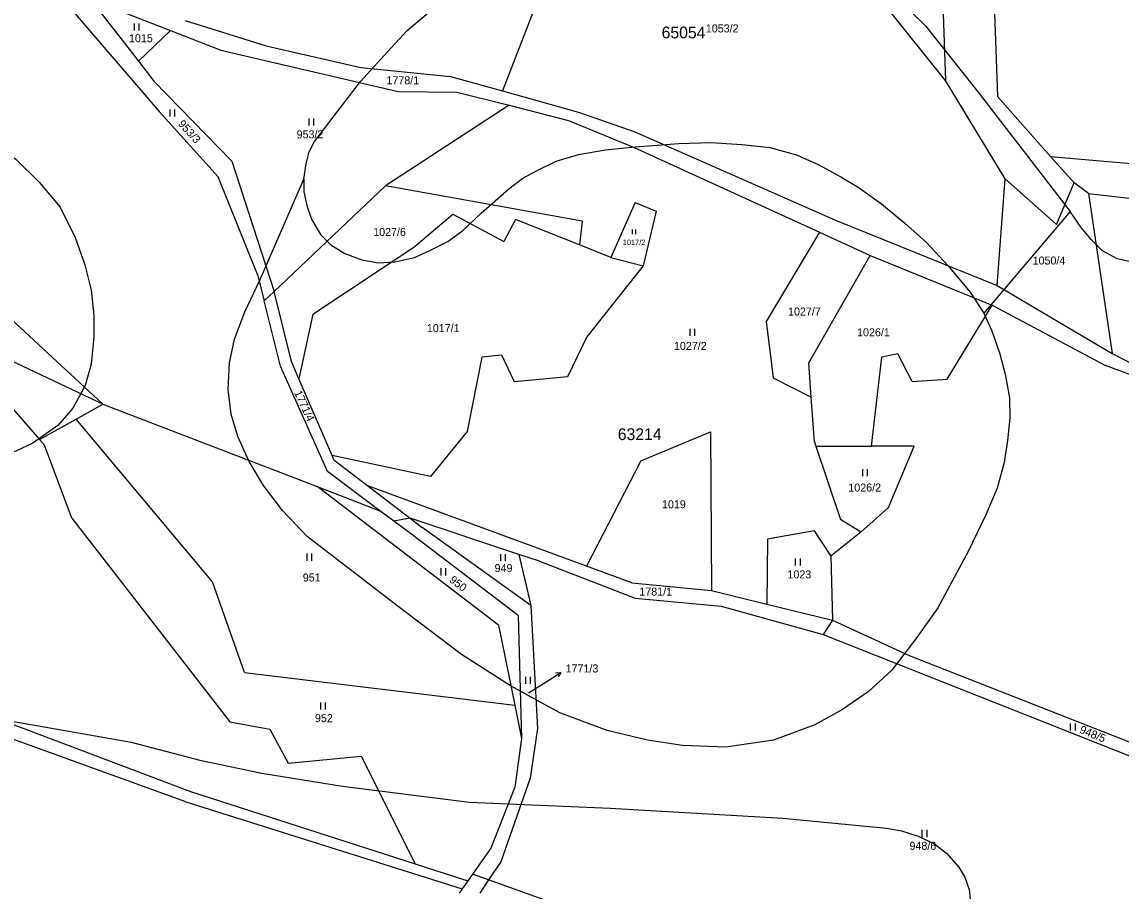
# Model space of a CAD drawing. Extents: x -546762 to -540209, y -1046851 to -1035694.
# Drawn here: x -543131.5 to -542898.1, y -1042217.1 to -1042032.6 of the extents above; entities that cross this region are included whole.
import ezdxf

# ---------------------------------------------------------------- set-up
doc = ezdxf.new("R2010")
doc.units = 0
for name, color, linetype in [('Vrstva 1', 7, 'Continuous'), ('Vrstva 16', 7, 'Continuous'), ('Vrstva 18', 7, 'Continuous'), ('Vrstva 25', 7, 'Continuous'), ('Vrstva 52', 7, 'Continuous'), ('Vrstva 53', 7, 'Continuous'), ('Vrstva 6', 7, 'Continuous')]:
    doc.layers.add(name, color=color, linetype=linetype)

msp = doc.modelspace()

# ---------------------------------------------------------------- linework, layer by layer
at = {"layer": 'Vrstva 1'}
for points in [[(-543002.4, -1041977.52), (-543029.43, -1042047.29)], [(-542935.37, -1042045.06), (-542969.05, -1042003.02)], [(-542925.76, -1042008.97), (-542924.37, -1042048.45)], [(-543116.9, -1042027.82), (-543099.95, -1042034.42)], [(-543116.9, -1042027.82), (-543106.73, -1042040.97)], [(-543096.86, -1042032.32), (-543079.66, -1042037.68)], [(-543099.95, -1042034.42), (-543106.73, -1042040.97)], [(-543099.95, -1042034.42), (-543089.23, -1042038.6)], [(-543089.23, -1042038.6), (-543051.61, -1042047.4)], [(-543079.66, -1042037.68), (-543059.56, -1042042.31)], [(-543059.56, -1042042.31), (-543040.52, -1042044.19)], [(-543040.52, -1042044.19), (-543029.43, -1042047.29)], [(-542922.7, -1042065.95), (-542935.37, -1042045.06)], [(-543051.61, -1042047.4), (-543039.12, -1042047.52)], [(-543039.12, -1042047.52), (-543028.05, -1042050.32)], [(-543029.43, -1042047.29), (-543013.12, -1042051.84)], [(-543028.05, -1042050.32), (-543054.3, -1042067.39)], [(-543028.05, -1042050.32), (-543015.43, -1042053.52)], [(-542913.08, -1042061.18), (-542924.37, -1042048.45)], [(-543013.12, -1042051.84), (-543001.32, -1042055.99)], [(-543015.43, -1042053.52), (-543001.48, -1042059.25)], [(-543001.32, -1042055.99), (-542958.77, -1042074.67)], [(-543001.48, -1042059.25), (-542962.15, -1042077.28)], [(-542908.1, -1042066.8), (-542913.08, -1042061.18)], [(-542913.08, -1042061.18), (-542854.36, -1042066.32)], [(-542924.42, -1042088.54), (-542922.7, -1042065.95)], [(-542911.81, -1042075.59), (-542922.7, -1042065.95)], [(-542911.81, -1042075.59), (-542908.1, -1042066.8)], [(-542905, -1042069.08), (-542908.1, -1042066.8)], [(-543054.3, -1042067.39), (-543077.94, -1042089.83)], [(-543012.51, -1042074.92), (-543054.3, -1042067.39)], [(-542905, -1042069.08), (-542899.98, -1042103.02)], [(-543001.3, -1042070.98), (-543006.45, -1042082.6)], [(-543001.3, -1042070.98), (-542996.85, -1042072.78)], [(-543048.25, -1042080.44), (-543039.99, -1042073.42)], [(-543039.99, -1042073.42), (-543029.16, -1042079.25)], [(-542996.85, -1042072.78), (-542999.55, -1042084.43)], [(-543026.67, -1042074.53), (-543029.16, -1042079.25)], [(-543013.13, -1042079.93), (-543026.67, -1042074.53)], [(-543012.51, -1042074.92), (-543013.13, -1042079.93)], [(-542958.77, -1042074.67), (-542924.42, -1042088.54)], [(-542962.15, -1042077.28), (-542973.46, -1042096.24)], [(-542962.15, -1042077.28), (-542951.41, -1042082.21)], [(-543069.71, -1042094.63), (-543048.25, -1042080.44)], [(-543006.45, -1042082.6), (-543013.13, -1042079.93)], [(-543149.56, -1042081.14), (-543114.29, -1042113.74)], [(-543006.45, -1042082.6), (-542999.55, -1042084.43)], [(-542964.4, -1042105.01), (-542951.41, -1042082.21)], [(-542951.41, -1042082.21), (-542925.51, -1042092.71)], [(-542999.55, -1042084.43), (-543011.57, -1042099.49)], [(-543114.29, -1042113.74), (-543171.84, -1042086.6)], [(-543077.94, -1042089.83), (-543080.05, -1042091.83)], [(-543074.28, -1042104.67), (-543077.94, -1042089.83)], [(-542924.42, -1042088.54), (-542899.98, -1042103.02)], [(-543076.56, -1042105.7), (-543080.05, -1042091.83)], [(-543069.71, -1042094.63), (-543072.67, -1042108.39)], [(-542935.04, -1042108.46), (-542925.51, -1042092.71)], [(-542925.51, -1042092.71), (-542901.42, -1042105.56)], [(-542973.46, -1042096.24), (-542971.99, -1042108.14)], [(-543011.57, -1042099.49), (-543015.65, -1042107.96)], [(-543033.87, -1042103.76), (-543036.98, -1042119.54)], [(-543029.58, -1042103.39), (-543033.87, -1042103.76)], [(-543026.93, -1042109.03), (-543029.58, -1042103.39)], [(-542951.07, -1042122.69), (-542948.94, -1042103.81)], [(-542945.51, -1042103.08), (-542948.94, -1042103.81)], [(-542942.45, -1042108.93), (-542945.51, -1042103.08)], [(-542899.98, -1042103.02), (-542878.32, -1042114.15)], [(-543066.63, -1042128.04), (-543076.56, -1042105.7)], [(-543072.67, -1042108.39), (-543074.28, -1042104.67)], [(-542963.88, -1042112.27), (-542964.4, -1042105.01)], [(-542895.54, -1042107.75), (-542901.42, -1042105.56)], [(-543138.74, -1042108.72), (-543127.73, -1042121.25)], [(-543065.65, -1042124.64), (-543072.67, -1042108.39)], [(-543015.65, -1042107.96), (-543026.93, -1042109.03)], [(-542971.99, -1042108.14), (-542963.88, -1042112.27)], [(-542942.45, -1042108.93), (-542935.04, -1042108.46)], [(-542963.21, -1042121.74), (-542963.88, -1042112.27)], [(-543119.96, -1042116.91), (-543114.29, -1042113.74)], [(-543127.73, -1042121.25), (-543119.96, -1042116.91)], [(-543036.98, -1042119.54), (-543044.72, -1042129.14)], [(-543000.11, -1042125.76), (-542985.26, -1042119.66)], [(-542985.26, -1042119.66), (-542985.11, -1042153.29)], [(-542963.21, -1042121.74), (-542962.89, -1042122.69)], [(-542962.89, -1042122.69), (-542957.68, -1042138.25)], [(-542962.89, -1042122.69), (-542951.07, -1042122.69)], [(-542942.06, -1042122.69), (-542951.07, -1042122.69)], [(-542947.48, -1042135.67), (-542942.06, -1042122.69)], [(-543044.72, -1042129.14), (-543065.65, -1042124.64)], [(-543065.25, -1042125.57), (-543065.65, -1042124.64)], [(-543065.25, -1042125.57), (-543058.03, -1042131.09)], [(-543000.11, -1042125.76), (-543011.6, -1042148.12)], [(-543055.49, -1042136.38), (-543066.63, -1042128.04)], [(-543058.03, -1042131.09), (-543049.05, -1042137.96)], [(-543011.6, -1042148.12), (-543058.03, -1042131.09)], [(-543052.49, -1042138.62), (-543055.49, -1042136.38)], [(-542953.36, -1042140.92), (-542947.48, -1042135.67)], [(-543049.05, -1042137.96), (-543052.49, -1042138.62)], [(-543048.73, -1042141.43), (-543052.49, -1042138.62)], [(-543049.05, -1042137.96), (-543046.5, -1042139.91)], [(-543025.96, -1042145.63), (-543049.05, -1042137.96)], [(-542953.36, -1042140.92), (-542957.68, -1042138.25)], [(-543026.15, -1042158.62), (-543048.73, -1042141.43)], [(-543023.44, -1042156.52), (-543046.5, -1042139.91)], [(-542963.29, -1042140.62), (-542973.22, -1042142.4)], [(-542963.29, -1042140.62), (-542959.76, -1042146.02)], [(-542953.36, -1042140.92), (-542959.76, -1042146.02)], [(-542973.22, -1042142.4), (-542973.33, -1042156.18)], [(-543021.58, -1042147.08), (-543025.96, -1042145.63)], [(-543025.96, -1042145.63), (-543023.44, -1042156.52)], [(-543021.58, -1042147.08), (-543001.25, -1042154.94)], [(-543001.99, -1042151.65), (-543011.6, -1042148.12)], [(-543001.99, -1042151.65), (-542985.11, -1042153.29)], [(-543001.25, -1042154.94), (-542983.04, -1042156.66)], [(-542985.11, -1042153.29), (-542973.33, -1042156.18)], [(-543023.44, -1042156.52), (-543022, -1042182.58)], [(-542983.04, -1042156.66), (-542961.35, -1042162.61)], [(-542973.33, -1042156.18), (-542959.36, -1042159.6)], [(-543026.15, -1042158.62), (-543025.43, -1042184.7)], [(-542959.36, -1042159.6), (-542961.35, -1042162.61)], [(-543145.96, -1042177.03), (-543095.73, -1042195.98)], [(-543096.66, -1042198.18), (-543148.58, -1042179.44)], [(-543022, -1042182.58), (-543023.57, -1042193.12)], [(-543025.43, -1042184.7), (-543026.85, -1042195.06)], [(-543026.85, -1042195.06), (-543031.93, -1042207.98)], [(-543023.57, -1042193.12), (-543029.84, -1042210.9)], [(-543095.73, -1042195.98), (-543048.02, -1042211.34)], [(-543096.66, -1042198.18), (-543038.01, -1042216.64)], [(-543031.93, -1042207.98), (-543035.8, -1042213.5)], [(-543048.02, -1042211.34), (-543036.82, -1042214.95)], [(-543029.84, -1042210.9), (-543032.39, -1042214.72)], [(-543035.8, -1042213.5), (-543036.82, -1042214.95)], [(-543032.39, -1042214.72), (-543035.8, -1042213.5)], [(-543036.82, -1042214.95), (-543038.01, -1042216.64)], [(-543032.39, -1042214.72), (-543034.27, -1042217.52)], [(-543011.73, -1042222.14), (-543032.39, -1042214.72)], [(-543038.01, -1042216.64), (-543038.63, -1042217.52)]]:
    msp.add_lwpolyline(points, dxfattribs=at)
at = {"layer": 'Vrstva 16'}
msp.add_line((-543019.6, -1042172.3), (-543017.06, -1042170.7), dxfattribs=at)
for points in [[(-543018.18, -1042170.81), (-543017.06, -1042170.7), (-543017.64, -1042171.65)], [(-543023.91, -1042175.03), (-543019.6, -1042172.3)]]:
    msp.add_lwpolyline(points, dxfattribs=at)
at = {"layer": 'Vrstva 25'}
for p, q in [((-543107.6, -1042034.47), (-543107.6, -1042032.97)), ((-543106.6, -1042034.47), (-543106.6, -1042032.97)), ((-543100.01, -1042052.71), (-543100.01, -1042051.21)), ((-543099.01, -1042052.71), (-543099.01, -1042051.21)), ((-543070.48, -1042054.64), (-543070.48, -1042053.14)), ((-543069.48, -1042054.64), (-543069.48, -1042053.14)), ((-543001.82, -1042077.68), (-543001.82, -1042076.68)), ((-543001.16, -1042077.68), (-543001.16, -1042076.68)), ((-542989.6, -1042099.25), (-542989.6, -1042097.75)), ((-542988.6, -1042099.25), (-542988.6, -1042097.75)), ((-542952.95, -1042129.05), (-542952.95, -1042127.55)), ((-542951.95, -1042129.05), (-542951.95, -1042127.55)), ((-543070.93, -1042146.98), (-543070.93, -1042145.48)), ((-543069.93, -1042146.98), (-543069.93, -1042145.48)), ((-543029.79, -1042147.1), (-543029.79, -1042145.6)), ((-543028.79, -1042147.1), (-543028.79, -1042145.6)), ((-543042.49, -1042150.09), (-543042.49, -1042148.59)), ((-543041.49, -1042150.09), (-543041.49, -1042148.59)), ((-542967.21, -1042148.03), (-542967.21, -1042146.53)), ((-542966.21, -1042148.03), (-542966.21, -1042146.53)), ((-543024.53, -1042173.11), (-543024.53, -1042171.61)), ((-543023.53, -1042173.11), (-543023.53, -1042171.61)), ((-543068, -1042178.55), (-543068, -1042177.05)), ((-543067, -1042178.55), (-543067, -1042177.05)), ((-542908.82, -1042183.03), (-542908.82, -1042181.53)), ((-542907.82, -1042183.03), (-542907.82, -1042181.53)), ((-542940.31, -1042205.63), (-542940.31, -1042204.13)), ((-542939.31, -1042205.63), (-542939.31, -1042204.13))]:
    msp.add_line(p, q, dxfattribs=at)
at = {"layer": 'Vrstva 52'}
for points in [[(-543071.64, -1042066), (-543071.16, -1042062.74), (-543070.47, -1042060.18), (-543069.38, -1042058.03), (-543064.46, -1042051.66), (-543059.62, -1042045.29), (-543053.88, -1042038.99), (-543049.72, -1042034.42), (-543044.33, -1042029.92), (-543038.93, -1042026.32), (-543033.67, -1042023.48), (-543026.75, -1042020), (-543019.62, -1042017.02), (-543014.08, -1042014.95), (-543008.2, -1042013.49), (-543003.15, -1042012.59), (-542997.2, -1042011.69), (-542990.97, -1042011.35), (-542986.68, -1042011.28), (-542982.04, -1042011.69)], [(-542956.03, -1042017.47), (-542939.67, -1042033.49), (-542928.25, -1042047.82), (-542908.94, -1042072.88)], [(-543189.73, -1042042.03), (-543174.95, -1042043.73), (-543163.57, -1042046.4), (-543154, -1042049.67), (-543145.52, -1042053.79), (-543138.5, -1042057.67), (-543132.81, -1042061.79), (-543127.84, -1042066.63), (-543123.36, -1042071.96), (-543120.21, -1042078.39), (-543118.15, -1042084.2), (-543116.82, -1042089.53), (-543116.22, -1042094.87), (-543116.22, -1042099.47), (-543116.82, -1042105.29), (-543118.03, -1042109.77), (-543120.7, -1042114.62), (-543123.85, -1042118.25), (-543129.17, -1042122.01), (-543132.81, -1042123.7), (-543138.74, -1042125.16), (-543145.04, -1042125.4)], [(-543071.64, -1042066), (-543071.64, -1042068.7), (-543071.02, -1042071.6), (-543069.98, -1042074.51), (-543068.12, -1042077.77), (-543065.9, -1042079.91), (-543062.92, -1042081.78), (-543059.33, -1042083.1), (-543055.87, -1042083.79), (-543052.34, -1042083.58), (-543048.12, -1042082.61), (-543044.86, -1042081.16), (-543041.06, -1042079.22), (-543037.87, -1042076.87), (-543034, -1042073.2), (-543028.12, -1042068.07), (-543025.14, -1042065.79), (-543022.09, -1042064.13), (-543018.08, -1042062.19), (-543013.31, -1042060.8), (-543007.56, -1042059.76), (-543001.26, -1042059.14), (-542991.99, -1042058.45), (-542985.14, -1042058.24), (-542978.63, -1042058.68)], [(-542978.63, -1042058.68), (-542972.7, -1042059.28), (-542967.01, -1042060.86), (-542962.42, -1042062.92), (-542957.58, -1042065.48), (-542953.91, -1042067.7), (-542949, -1042071.23), (-542944.02, -1042075.31), (-542939.45, -1042079.47), (-542934.88, -1042084.31), (-542930.17, -1042089.99), (-542927.27, -1042094.42)], [(-542927.27, -1042094.42), (-542925.55, -1042098.21), (-542923.82, -1042103.05), (-542922.71, -1042107.41), (-542921.81, -1042112.4), (-542921.74, -1042116.76), (-542922.22, -1042121.47), (-542922.92, -1042126.11), (-542924.44, -1042131.58), (-542926.86, -1042137.26), (-542930.6, -1042145.01), (-542937.01, -1042156.97), (-542941.49, -1042163.28), (-542946.82, -1042170.18), (-542951.78, -1042174.79), (-542957.23, -1042178.54), (-542963.17, -1042181.81), (-542971.89, -1042185.09), (-542982.06, -1042186.54), (-542991.26, -1042186.18), (-542998.65, -1042185.09), (-543007.25, -1042183.03), (-543017.3, -1042179.27), (-543027.72, -1042173.57), (-543038.13, -1042166.91), (-543051.58, -1042156.73), (-543070.95, -1042141.83), (-543076.19, -1042136.34), (-543080.19, -1042131.01), (-543083.21, -1042125.92), (-543085.64, -1042120.59), (-543087.09, -1042115.87), (-543087.7, -1042110.66), (-543087.45, -1042104.96), (-543086.36, -1042099.99), (-543084.18, -1042094.18), (-543080.91, -1042087.27), (-543071.64, -1042066)], [(-542908.94, -1042072.88), (-542927.27, -1042094.42)], [(-542887.69, -1042080.92), (-542890.19, -1042082.65), (-542893.02, -1042083.69), (-542895.45, -1042083.69), (-542898.91, -1042082.92), (-542902.02, -1042081.19), (-542904.44, -1042078.84), (-542906.59, -1042076.28), (-542908.94, -1042072.88)], [(-543134.41, -1042180.86), (-543108.33, -1042185.51), (-543093.71, -1042189.32), (-543080.57, -1042192.08), (-543063.4, -1042194.84), (-543036.49, -1042198.23), (-543006.6, -1042199.5), (-542969.94, -1042201.62), (-542947.9, -1042203.74), (-542944.73, -1042204.29), (-542941.2, -1042205.47), (-542937.74, -1042207.06), (-542935.18, -1042209.07), (-542932.55, -1042212.05), (-542931.3, -1042214.12), (-542930.4, -1042216.76), (-542930.13, -1042218.9)]]:
    msp.add_lwpolyline(points, dxfattribs=at)
at = {"layer": 'Vrstva 6'}
for points in [[(-542936.64, -1042008.63), (-542935.37, -1042045.06)], [(-543123.65, -1042026.8), (-543102.32, -1042051.66)], [(-543106.73, -1042040.97), (-543103.47, -1042045.18)], [(-543103.47, -1042045.18), (-543086.95, -1042062.15)], [(-543102.32, -1042051.66), (-543089.79, -1042065.48)], [(-543086.95, -1042062.15), (-543077.94, -1042089.83)], [(-543081.45, -1042086.26), (-543089.79, -1042065.48)], [(-542905, -1042069.08), (-542866.72, -1042073.43)], [(-543081.45, -1042086.26), (-543080.05, -1042091.83)], [(-543114.29, -1042113.74), (-543068.77, -1042131.26)], [(-543091.03, -1042151.43), (-543119.96, -1042116.91)], [(-543126.68, -1042122.44), (-543127.73, -1042121.25)], [(-543120.93, -1042137.96), (-543126.68, -1042122.44)], [(-543030.29, -1042160.68), (-543068.77, -1042131.26)], [(-543068.77, -1042131.26), (-543055.49, -1042136.38)], [(-543120.93, -1042137.96), (-543087.32, -1042181.2)], [(-542959.76, -1042146.02), (-542959.36, -1042159.6)], [(-543084.2, -1042170.71), (-543091.03, -1042151.43)], [(-542959.36, -1042159.6), (-542943.11, -1042167.13)], [(-543030.29, -1042160.68), (-543026.86, -1042177.64)], [(-542961.35, -1042162.61), (-542895.63, -1042188.67)], [(-542943.11, -1042167.13), (-542894.44, -1042186.21)], [(-543084.2, -1042170.71), (-543026.86, -1042177.64)], [(-543026.86, -1042177.64), (-543025.43, -1042184.7)], [(-543087.32, -1042181.2), (-543078.87, -1042182.75)], [(-543078.87, -1042182.75), (-543074.94, -1042189.98)], [(-543074.94, -1042189.98), (-543059.49, -1042188.45)], [(-543059.49, -1042188.45), (-543048.02, -1042211.34)]]:
    msp.add_lwpolyline(points, dxfattribs=at)

# ---------------------------------------------------------------- texts
at = {"layer": 'Vrstva 16'}
msp.add_text('1771/3', height=1.7, dxfattribs=at).set_placement((-543016.06, -1042170.7))
at = {"layer": 'Vrstva 18'}
for s, height, p in [('1053/2', 1.7, (-542986.28, -1042034.86)), ('1015', 1.7, (-543108.76, -1042036.94)), ('1778/1', 1.7, (-543054.1, -1042045.87)), ('953/2', 1.7, (-543073.17, -1042057.34)), ('1027/6', 1.7, (-543056.91, -1042078.06)), ('1017/2', 1.14, (-543003.93, -1042079.97)), ('1050/4', 1.7, (-542916.89, -1042084.12)), ('1027/7', 1.7, (-542968.82, -1042094.94)), ('1017/1', 1.7, (-543045.52, -1042098.46)), ('1026/1', 1.7, (-542954.17, -1042099.35)), ('1027/2', 1.7, (-542993.05, -1042102.25)), ('1026/2', 1.7, (-542956.02, -1042132.3)), ('1019', 1.7, (-542995.59, -1042135.86)), ('949', 1.7, (-543031.13, -1042149.39)), ('951', 1.7, (-543071.86, -1042151.39)), ('1023', 1.7, (-542968.95, -1042150.73)), ('1781/1', 1.7, (-543000.4, -1042154.39)), ('1771/3', 0.1, (-543024.1, -1042175.03)), ('952', 1.7, (-543069.28, -1042181.25)), ('948/6', 1.7, (-542943.04, -1042208.33))]:
    msp.add_text(s, height=height, dxfattribs=at).set_placement(p)
for s, rotation, p in [('953/3', 312.0691, (-543098.45, -1042054.36)), ('1771/4', 294.6115, (-543073.74, -1042111.29)), ('950', 322.5793, (-543040.88, -1042151.35)), ('948/5', 337.7783, (-542907.08, -1042183.46))]:
    msp.add_text(s, height=1.7, rotation=rotation, dxfattribs=at).set_placement(p)
at = {"layer": 'Vrstva 53'}
for s, p in [('65054', (-542995.66, -1042036.12)), ('63214', (-543004.97, -1042121.38))]:
    msp.add_text(s, height=2.5, dxfattribs=at).set_placement(p)

doc.saveas('drawing.dxf')
